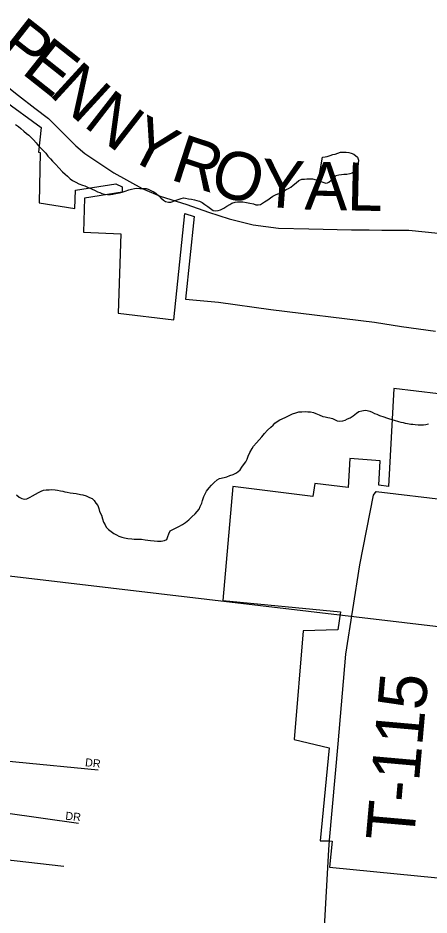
# Model space of a CAD drawing. Extents: x 0 to 1064, y 0 to 440.
# Drawn here: x 176.68 to 184.46, y 388.69 to 405.68 of the extents above; entities that cross this region are included whole.
import ezdxf

# ---------------------------------------------------------------- set-up
doc = ezdxf.new("R2010")
doc.units = 0
for name, color, linetype in [('GM_X_City_Street', 7, 'Continuous'), ('GM_X_City_Street_Text', 7, 'Continuous'), ('GM_X_Corporation', 7, 'Continuous'), ('GM_X_Minor_River', 7, 'Continuous'), ('GM_X_Section', 7, 'Continuous'), ('GM_X_Township_Road', 7, 'Continuous'), ('GM_X_Township_Road_Text', 7, 'Continuous')]:
    doc.layers.add(name, color=color, linetype=linetype)

msp = doc.modelspace()

# ---------------------------------------------------------------- linework, layer by layer
at = {"layer": 'GM_X_City_Street'}
for points in [[(175.08, 391.744), (178.199, 391.439)], [(170.653, 391.129), (170.754, 391.078), (171.484, 390.889), (172.34, 390.691), (172.916, 390.561), (173.122, 390.542), (173.371, 390.58), (173.63, 390.602), (173.904, 390.585), (174.425, 390.524), (174.551, 390.496), (174.675, 390.424), (174.842, 390.259), (174.962, 390.114), (175.178, 389.943), (175.445, 389.858), (177.547, 389.614)], [(175.011, 390.83), (177.825, 390.43)], [(182.059, 382.904), (182.337, 385.868), (182.562, 389.924), (182.578, 390.106)]]:
    msp.add_lwpolyline(points, dxfattribs=at)
at = {"layer": 'GM_X_Corporation'}
for points in [[(175.662, 404.667), (177.118, 403.609), (177.069, 403.142), (177.099, 403.138), (177.083, 402.181), (177.756, 402.074), (177.768, 402.423), (178.532, 402.543), (178.655, 402.484), (178.651, 402.384), (177.942, 402.271), (177.919, 401.629), (178.627, 401.592), (178.575, 400.093), (179.628, 399.964), (179.839, 401.977), (180.016, 401.923), (179.851, 400.356), (180.476, 400.301), (181.463, 400.163), (183.427, 399.922), (183.936, 399.841), (184.581, 399.75)], [(185.063, 398.51), (183.79, 398.666), (183.693, 396.811), (183.51, 396.833), (183.534, 397.296), (182.96, 397.336), (182.931, 396.788), (182.299, 396.866), (182.261, 396.621), (180.745, 396.807), (180.556, 394.651), (182.783, 394.431), (182.731, 394.093), (182.076, 394.075), (181.908, 392.014), (182.57, 391.855), (182.398, 390.096), (182.577, 390.095), (182.623, 390.09), (182.577, 389.6), (185.459, 389.311)]]:
    msp.add_lwpolyline(points, dxfattribs=at)
at = {"layer": 'GM_X_Minor_River'}
for points in [[(176.636, 403.668), (176.69, 403.625), (176.738, 403.587), (176.791, 403.537), (176.845, 403.494), (176.887, 403.462), (176.934, 403.419), (176.976, 403.375), (177.023, 403.319), (177.064, 403.27), (177.112, 403.22), (177.159, 403.171), (177.207, 403.121), (177.248, 403.065), (177.296, 403.016), (177.337, 402.972), (177.396, 402.91), (177.456, 402.842), (177.521, 402.768), (177.574, 402.724), (177.616, 402.686), (177.67, 402.637), (177.711, 402.605), (177.778, 402.574), (177.831, 402.542), (177.904, 402.516), (177.946, 402.503), (178, 402.478), (178.072, 402.446), (178.144, 402.414), (178.186, 402.388), (178.228, 402.375), (178.27, 402.356), (178.313, 402.343), (178.373, 402.342), (178.434, 402.34), (178.477, 402.346), (178.531, 402.357), (178.605, 402.373), (178.653, 402.384), (178.708, 402.401), (178.782, 402.43), (178.831, 402.441), (178.885, 402.452), (178.928, 402.457), (178.989, 402.456), (179.043, 402.455), (179.104, 402.454), (179.146, 402.441), (179.206, 402.409), (179.254, 402.39), (179.296, 402.358), (179.338, 402.321), (179.385, 402.277), (179.433, 402.234), (179.475, 402.209), (179.529, 402.195), (179.572, 402.194), (179.614, 402.206), (179.657, 402.223), (179.712, 402.246), (179.767, 402.263), (179.81, 402.274), (179.853, 402.273), (179.907, 402.26), (179.967, 402.253), (180.022, 402.239)], [(182.366, 402.608), (182.442, 403.044), (182.491, 403.055), (182.534, 403.06), (182.589, 403.078), (182.638, 403.095), (182.68, 403.106), (182.735, 403.123), (182.784, 403.14), (182.839, 403.139), (182.888, 403.144), (182.942, 403.137), (182.984, 403.124), (183.038, 403.104), (183.104, 403.048), (183.127, 402.987), (183.12, 402.932), (183.1, 402.878), (183.081, 402.83), (183.049, 402.776), (183.006, 402.746), (182.957, 402.729), (182.903, 402.718), (182.848, 402.719), (182.805, 402.714), (182.751, 402.709), (182.696, 402.692), (182.611, 402.606)], [(180.022, 402.239), (180.064, 402.226), (180.118, 402.213), (180.166, 402.188), (180.214, 402.15), (180.274, 402.112), (180.322, 402.075), (180.375, 402.037), (180.424, 402.03), (180.466, 402.035), (180.515, 402.052), (180.577, 402.081), (180.632, 402.117), (180.687, 402.152), (180.73, 402.175), (180.791, 402.192), (180.834, 402.203), (180.877, 402.203), (180.937, 402.201), (181.004, 402.188), (181.07, 402.174), (181.137, 402.16), (181.179, 402.147), (181.227, 402.146), (181.27, 402.151), (181.344, 402.199), (181.411, 402.24), (181.461, 402.275), (181.504, 402.305), (181.553, 402.334), (181.596, 402.351), (181.639, 402.368), (181.694, 402.398), (181.755, 402.433), (181.798, 402.456), (181.841, 402.48), (181.891, 402.515), (181.946, 402.562), (181.996, 402.604), (182.051, 402.627), (182.1, 402.632), (182.148, 402.637), (182.197, 402.636), (182.251, 402.635), (182.366, 402.608)], [(182.611, 402.606), (182.609, 402.603), (182.565, 402.567), (182.511, 402.55), (182.456, 402.564), (182.402, 402.583), (182.36, 402.608)], [(177.012, 396.662), (177.067, 396.697), (177.122, 396.72), (177.165, 396.737), (177.214, 396.748), (177.269, 396.747), (177.323, 396.752), (177.384, 396.745), (177.432, 396.738), (177.487, 396.724), (177.529, 396.717), (177.571, 396.71), (177.614, 396.703), (177.668, 396.69), (177.728, 396.683), (177.783, 396.675), (177.867, 396.655), (177.91, 396.648), (177.97, 396.629), (178.036, 396.597), (178.084, 396.578), (178.126, 396.546), (178.155, 396.491), (178.191, 396.448), (178.214, 396.392), (178.225, 396.337), (178.259, 396.264), (178.282, 396.196), (178.299, 396.135), (178.328, 396.08), (178.352, 396.037), (178.393, 395.993), (178.447, 395.956), (178.495, 395.918), (178.543, 395.893), (178.591, 395.867), (178.645, 395.848), (178.699, 395.835), (178.76, 395.821), (178.838, 395.819), (178.881, 395.812), (178.954, 395.811), (179.02, 395.809), (179.087, 395.796), (179.19, 395.787), (179.256, 395.78), (179.323, 395.772), (179.39, 395.771), (179.451, 395.788), (179.5, 395.805), (179.519, 395.859), (179.538, 395.914), (179.564, 395.968), (179.662, 396.021), (179.723, 396.05), (179.797, 396.091), (179.853, 396.126), (179.914, 396.179), (179.97, 396.233), (180.032, 396.292), (180.069, 396.334), (180.107, 396.376), (180.126, 396.43), (180.158, 396.49), (180.171, 396.545), (180.197, 396.617), (180.248, 396.719), (180.298, 396.785), (180.341, 396.833), (180.391, 396.887), (180.453, 396.934), (180.496, 396.957), (180.581, 396.98), (180.63, 396.991), (180.691, 397.014), (180.752, 397.037), (180.801, 397.06), (180.844, 397.084), (180.888, 397.125), (180.919, 397.173), (180.95, 397.221), (180.994, 397.275), (181.019, 397.323), (181.039, 397.383), (181.071, 397.45), (181.115, 397.528), (181.14, 397.57), (181.196, 397.635), (181.246, 397.695), (181.296, 397.749), (181.346, 397.815), (181.402, 397.874), (181.463, 397.934), (181.507, 397.969), (181.544, 398.011), (181.587, 398.04), (181.636, 398.07), (181.679, 398.093), (181.747, 398.122), (181.814, 398.151), (181.876, 398.186)], [(181.876, 398.186), (181.937, 398.203), (181.992, 398.22), (182.052, 398.225), (182.119, 398.23), (182.168, 398.222), (182.216, 398.221), (182.271, 398.208), (182.319, 398.189), (182.379, 398.163), (182.451, 398.137), (182.493, 398.13), (182.542, 398.117), (182.584, 398.11), (182.632, 398.097), (182.68, 398.072), (182.722, 398.052), (182.771, 398.045), (182.825, 398.05), (182.874, 398.067), (182.917, 398.091), (182.966, 398.108), (183.022, 398.149), (183.083, 398.197), (183.133, 398.226), (183.188, 398.243), (183.249, 398.254), (183.291, 398.247), (183.339, 398.234), (183.381, 398.214), (183.429, 398.189), (183.471, 398.176), (183.519, 398.151), (183.604, 398.125), (183.652, 398.111), (183.694, 398.098), (183.755, 398.079), (183.797, 398.066), (183.881, 398.039), (183.923, 398.026), (183.966, 398.019), (184.008, 398.006), (184.05, 397.999), (184.111, 397.992), (184.153, 397.991), (184.195, 397.984), (184.25, 397.977), (184.298, 397.976), (184.353, 397.975), (184.396, 397.98), (184.451, 397.997)], [(176.654, 396.651), (176.701, 396.607), (176.755, 396.582), (176.804, 396.569), (176.846, 396.574), (176.914, 396.603), (176.957, 396.632), (177.012, 396.662)]]:
    msp.add_lwpolyline(points, dxfattribs=at)
at = {"layer": 'GM_X_Section'}
msp.add_lwpolyline([(191.472, 393.349), (190.108, 377.348), (173.24, 378.953), (174.69, 395.328)], close=True, dxfattribs=at)
at = {"layer": 'GM_X_Township_Road'}
for points in [[(175.653, 404.941), (175.956, 404.793), (176.692, 404.216), (177, 403.974), (177.26, 403.78), (177.433, 403.6), (177.605, 403.429), (177.776, 403.261), (177.944, 403.115), (178.498, 402.75), (179.031, 402.456), (179.371, 402.311), (179.876, 402.149), (180.288, 402.007), (180.679, 401.881), (181.13, 401.764), (181.609, 401.704), (182.182, 401.69), (182.993, 401.671), (183.324, 401.669), (183.568, 401.667), (183.895, 401.667), (184.078, 401.661), (184.874, 401.583)], [(182.578, 390.106), (182.737, 391.933), (182.886, 393.633), (183.151, 395.323), (183.406, 396.643), (183.457, 396.715), (184.837, 396.55), (184.916, 396.554), (185.005, 396.71), (185.564, 401.506)]]:
    msp.add_lwpolyline(points, dxfattribs=at)

# ---------------------------------------------------------------- texts
at = {"layer": 'GM_X_City_Street_Text'}
for rotation, p in [(353.9718, (177.946, 391.511)), (353.9946, (177.573, 390.498))]:
    msp.add_text('DR', height=0.1515, rotation=rotation, dxfattribs=at).set_placement(p)
at = {"layer": 'GM_X_Township_Road_Text'}
for s, height, rotation, p in [('P', 0.909, 321.8671, (176.244, 405.031)), ('E', 0.909, 321.5999, (176.725, 404.653)), ('N', 0.909, 317.5484, (177.245, 404.241)), ('N', 0.909, 322.1913, (177.897, 403.65)), ('Y', 0.909, 332.4852, (178.679, 403.063)), ('R', 0.909, 341.9057, (179.539, 402.63)), ('O', 0.909, 343.0392, (180.267, 402.392)), ('Y', 0.909, 355.7098, (181.248, 402.119)), ('A', 0.909, 358.8101, (182.099, 402.056)), ('L', 0.909, 358.7913, (182.899, 402.04)), ('T-115', 0.9091, 84.957, (184.168, 390.064))]:
    msp.add_text(s, height=height, rotation=rotation, dxfattribs=at).set_placement(p)

doc.saveas('drawing.dxf')
